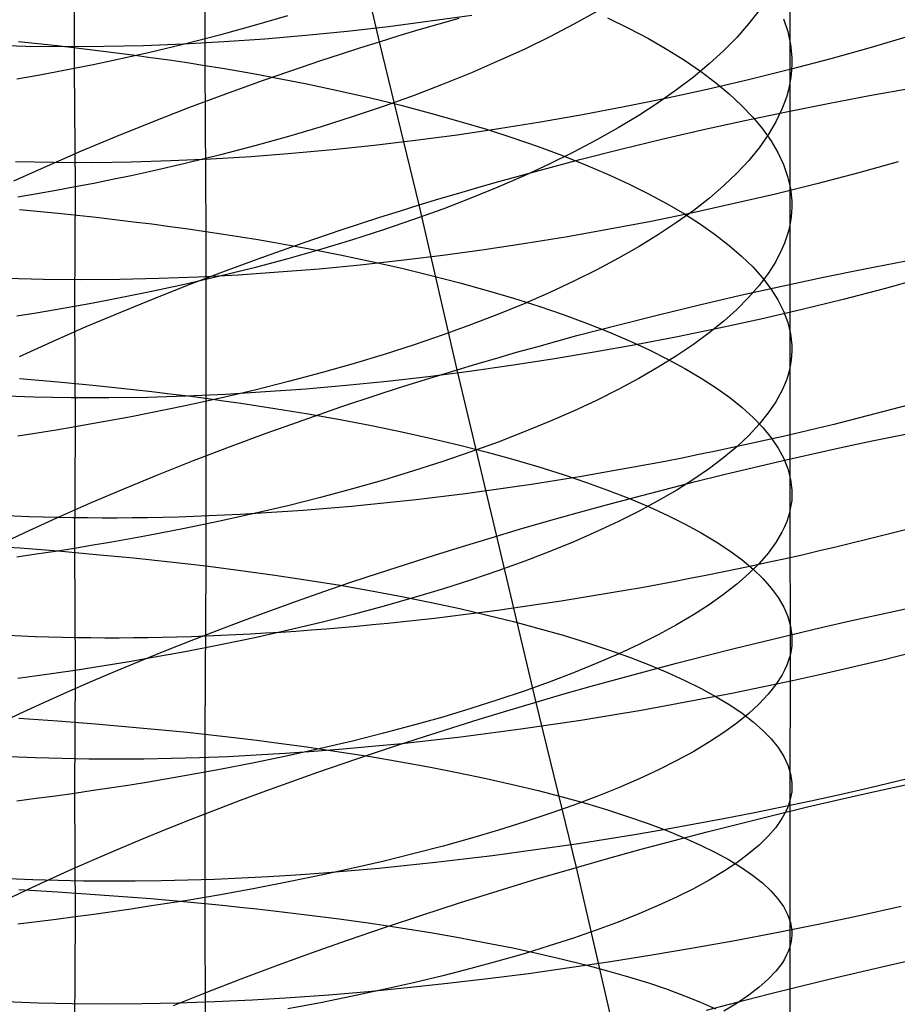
# Model space of a CAD drawing. Extents: x -383 to 1849, y -1185 to -529.
# Tile 557 of 656: x 418 to 428, y -997 to -986. Entities that reach past the tile are written whole.
import ezdxf

# ---------------------------------------------------------------- set-up
doc = ezdxf.new("R2010")
doc.units = 0
doc.layers.add('PREDEFINITO', color=7, linetype='CONTINUOUS')

msp = doc.modelspace()

# ---------------------------------------------------------------- linework, layer by layer
at = {"layer": 'PREDEFINITO'}
for p, q in [((422.245, -986.198, 476.95), (421.809, -984.321, 477.566)), ((420.233, -984.571, 671.094), (420.232, -986.471, 671.705)), ((418.728, -985.154, 643.489), (418.729, -986.507, 644.096)), ((426.973, -985.051, 657.046), (426.972, -988.311, 658.211)), ((421.187, -985.898, 645.554), (420.8, -986.012, 645.278)), ((423.309, -985.894, 508.267), (422.828, -985.963, 508.189)), ((422.931, -985.992, 476.807), (423.162, -985.925, 476.767)), ((424.747, -985.85, 649.921), (424.483, -985.997, 649.532)), ((424.873, -985.921, 666.314), (425.115, -986.04, 665.901)), ((426.617, -985.838, 654.769), (426.497, -985.993, 654.321)), ((426.9, -985.934, 659.957), (426.948, -986.082, 659.494)), ((420.8, -986.012, 645.278), (420.403, -986.121, 645.015)), ((422.349, -986.025, 508.098), (421.871, -986.08, 507.994)), ((422.828, -985.963, 508.189), (422.349, -986.025, 508.098)), ((422.472, -986.128, 476.898), (422.701, -986.059, 476.851)), ((422.701, -986.059, 476.851), (422.931, -985.992, 476.807)), ((424.483, -985.997, 649.532), (424.207, -986.141, 649.151)), ((425.115, -986.04, 665.901), (425.343, -986.162, 665.482)), ((426.497, -985.993, 654.321), (426.361, -986.148, 653.877)), ((420.403, -986.121, 645.015), (419.997, -986.225, 644.765)), ((420.923, -986.168, 507.746), (420.453, -986.201, 507.602)), ((421.395, -986.128, 507.876), (420.923, -986.168, 507.746)), ((421.871, -986.08, 507.994), (421.395, -986.128, 507.876)), ((422.245, -986.198, 476.95), (422.472, -986.128, 476.898)), ((424.207, -986.141, 649.151), (423.918, -986.282, 648.779)), ((425.343, -986.162, 665.482), (425.557, -986.286, 665.056)), ((426.361, -986.148, 653.877), (426.209, -986.302, 653.438)), ((426.948, -986.082, 659.494), (426.98, -986.23, 659.03)), ((428.372, -986.126, 507.685), (427.909, -986.263, 507.75)), ((418.173, -986.253, 506.696), (417.734, -986.24, 506.478)), ((418.088, -986.197, 672.826), (418.533, -986.243, 672.631)), ((418.618, -986.257, 506.902), (418.173, -986.253, 506.696)), ((418.533, -986.243, 672.631), (418.97, -986.294, 672.421)), ((419.07, -986.255, 507.095), (418.618, -986.257, 506.902)), ((419.526, -986.244, 507.277), (419.07, -986.255, 507.095)), ((419.988, -986.226, 507.446), (419.526, -986.244, 507.277)), ((419.997, -986.225, 644.765), (419.583, -986.325, 644.528)), ((420.453, -986.201, 507.602), (419.988, -986.226, 507.446)), ((421.794, -986.342, 477.065), (422.018, -986.27, 477.005)), ((422.018, -986.27, 477.005), (422.245, -986.198, 476.95)), ((422.702, -988.079, 476.366), (422.245, -986.198, 476.95)), ((423.918, -986.282, 648.779), (423.617, -986.42, 648.415)), ((425.557, -986.286, 665.056), (425.757, -986.412, 664.624)), ((426.98, -986.23, 659.03), (426.995, -986.379, 658.566)), ((427.909, -986.263, 507.75), (427.442, -986.394, 507.8)), ((418.97, -986.294, 672.421), (419.4, -986.349, 672.196)), ((419.373, -986.372, 644.414), (419.16, -986.419, 644.304)), ((419.583, -986.325, 644.528), (419.373, -986.372, 644.414)), ((419.4, -986.349, 672.196), (419.611, -986.378, 672.079)), ((419.611, -986.378, 672.079), (419.821, -986.408, 671.958)), ((421.57, -986.415, 477.129), (421.794, -986.342, 477.065)), ((426.209, -986.302, 653.438), (426.043, -986.454, 653.002)), ((427.442, -986.394, 507.8), (426.971, -986.518, 507.836)), ((426.995, -986.379, 658.566), (426.996, -986.454, 658.334)), ((418.729, -986.507, 644.096), (418.511, -986.55, 643.997)), ((418.946, -986.464, 644.198), (418.729, -986.507, 644.096)), ((418.729, -986.507, 644.096), (418.74, -987.872, 644.679)), ((419.16, -986.419, 644.304), (418.946, -986.464, 644.198)), ((419.821, -986.408, 671.958), (420.028, -986.439, 671.833)), ((420.028, -986.439, 671.833), (420.232, -986.471, 671.705)), ((420.232, -986.471, 671.705), (420.435, -986.504, 671.574)), ((420.232, -986.471, 671.705), (420.244, -988.384, 672.273)), ((420.435, -986.504, 671.574), (420.635, -986.538, 671.439)), ((420.909, -986.642, 477.343), (421.348, -986.49, 477.196)), ((421.348, -986.49, 477.196), (421.57, -986.415, 477.129)), ((423.617, -986.42, 648.415), (423.304, -986.556, 648.06)), ((425.757, -986.412, 664.624), (425.944, -986.539, 664.186)), ((426.043, -986.454, 653.002), (425.861, -986.605, 652.572)), ((426.971, -986.518, 507.836), (426.497, -986.636, 507.856)), ((426.996, -986.454, 658.334), (426.992, -986.528, 658.103)), ((418.29, -986.591, 643.901), (418.068, -986.63, 643.81)), ((418.511, -986.55, 643.997), (418.29, -986.591, 643.901)), ((420.635, -986.538, 671.439), (420.832, -986.573, 671.3)), ((420.832, -986.573, 671.3), (421.027, -986.609, 671.158)), ((421.027, -986.609, 671.158), (421.409, -986.684, 670.865)), ((423.304, -986.556, 648.06), (422.98, -986.687, 647.715)), ((425.861, -986.605, 652.572), (425.665, -986.754, 652.147)), ((425.944, -986.539, 664.186), (426.116, -986.669, 663.744)), ((426.985, -986.603, 657.871), (426.973, -986.677, 657.639)), ((426.992, -986.528, 658.103), (426.985, -986.603, 657.871)), ((420.476, -986.797, 477.504), (420.909, -986.642, 477.343)), ((421.409, -986.684, 670.865), (421.781, -986.763, 670.558)), ((422.98, -986.687, 647.715), (422.645, -986.816, 647.38)), ((426.497, -986.636, 507.856), (426.021, -986.747, 507.862)), ((426.116, -986.669, 663.744), (426.273, -986.8, 663.297)), ((426.973, -986.677, 657.639), (426.956, -986.752, 657.408)), ((427.891, -986.818, 476.124), (428.369, -986.732, 476.193)), ((420.05, -986.957, 477.681), (420.476, -986.797, 477.504)), ((421.781, -986.763, 670.558), (422.142, -986.845, 670.24)), ((422.142, -986.845, 670.24), (422.492, -986.931, 669.91)), ((422.645, -986.816, 647.38), (422.298, -986.94, 647.056)), ((425.542, -986.852, 507.854), (425.063, -986.95, 507.832)), ((425.665, -986.754, 652.147), (425.455, -986.902, 651.727)), ((426.021, -986.747, 507.862), (425.542, -986.852, 507.854)), ((426.273, -986.8, 663.297), (426.416, -986.933, 662.845)), ((426.936, -986.826, 657.177), (426.911, -986.9, 656.947)), ((426.956, -986.752, 657.408), (426.936, -986.826, 657.177)), ((427.412, -986.909, 476.07), (427.891, -986.818, 476.124)), ((419.63, -987.12, 477.871), (420.05, -986.957, 477.681)), ((422.298, -986.94, 647.056), (421.941, -987.061, 646.742)), ((422.492, -986.931, 669.91), (422.832, -987.02, 669.568)), ((425.063, -986.95, 507.832), (424.582, -987.041, 507.795)), ((425.455, -986.902, 651.727), (425.231, -987.047, 651.314)), ((426.416, -986.933, 662.845), (426.544, -987.067, 662.391)), ((426.911, -986.9, 656.947), (426.881, -986.975, 656.717)), ((426.932, -987.005, 476.031), (427.412, -986.909, 476.07)), ((421.941, -987.061, 646.742), (421.574, -987.178, 646.44)), ((422.832, -987.02, 669.568), (423.159, -987.112, 669.216)), ((424.582, -987.041, 507.795), (424.101, -987.125, 507.744)), ((425.231, -987.047, 651.314), (424.993, -987.191, 650.908)), ((426.454, -987.106, 476.006), (426.932, -987.005, 476.031)), ((426.544, -987.067, 662.391), (426.656, -987.202, 661.933)), ((426.881, -986.975, 656.717), (426.81, -987.123, 656.258)), ((419.218, -987.286, 478.076), (419.63, -987.12, 477.871)), ((421.574, -987.178, 646.44), (421.197, -987.291, 646.15)), ((423.159, -987.112, 669.216), (423.476, -987.207, 668.853)), ((424.101, -987.125, 507.744), (423.62, -987.203, 507.679)), ((424.993, -987.191, 650.908), (424.742, -987.332, 650.508)), ((425.976, -987.211, 475.997), (426.454, -987.106, 476.006)), ((426.81, -987.123, 656.258), (426.723, -987.271, 655.802)), ((418.814, -987.455, 478.294), (419.218, -987.286, 478.076)), ((421.197, -987.291, 646.15), (420.81, -987.399, 645.872)), ((423.14, -987.274, 507.601), (422.661, -987.338, 507.509)), ((423.62, -987.203, 507.679), (423.14, -987.274, 507.601)), ((423.476, -987.207, 668.853), (423.78, -987.305, 668.48)), ((423.78, -987.305, 668.48), (424.072, -987.407, 668.098)), ((425.499, -987.322, 476.003), (425.976, -987.211, 475.997)), ((426.723, -987.271, 655.802), (426.618, -987.419, 655.348)), ((426.656, -987.202, 661.933), (426.753, -987.338, 661.472)), ((420.81, -987.399, 645.872), (420.413, -987.503, 645.606)), ((422.183, -987.394, 507.404), (421.708, -987.444, 507.285)), ((422.661, -987.338, 507.509), (422.183, -987.394, 507.404)), ((424.072, -987.407, 668.098), (424.352, -987.51, 667.707)), ((424.742, -987.332, 650.508), (424.478, -987.471, 650.117)), ((425.025, -987.437, 476.024), (425.499, -987.322, 476.003)), ((426.618, -987.419, 655.348), (426.498, -987.565, 654.898)), ((426.753, -987.338, 661.472), (426.833, -987.475, 661.009)), ((418.419, -987.627, 478.526), (418.814, -987.455, 478.294)), ((420.413, -987.503, 645.606), (420.008, -987.603, 645.354)), ((420.767, -987.523, 507.008), (420.302, -987.551, 506.851)), ((421.236, -987.487, 507.153), (420.767, -987.523, 507.008)), ((421.708, -987.444, 507.285), (421.236, -987.487, 507.153)), ((424.478, -987.471, 650.117), (424.201, -987.608, 649.733)), ((424.352, -987.51, 667.707), (424.619, -987.617, 667.308)), ((424.553, -987.556, 476.061), (425.025, -987.437, 476.024)), ((426.833, -987.475, 661.009), (426.898, -987.613, 660.544)), ((418.031, -987.802, 478.771), (418.419, -987.627, 478.526)), ((418.491, -987.591, 506.093), (418.053, -987.583, 505.873)), ((418.935, -987.592, 506.301), (418.491, -987.591, 506.093)), ((419.386, -987.586, 506.497), (418.935, -987.592, 506.301)), ((419.841, -987.572, 506.68), (419.386, -987.586, 506.497)), ((420.008, -987.603, 645.354), (419.593, -987.697, 645.115)), ((420.302, -987.551, 506.851), (419.841, -987.572, 506.68)), ((424.201, -987.608, 649.733), (423.912, -987.742, 649.357)), ((424.084, -987.681, 476.113), (424.553, -987.556, 476.061)), ((424.619, -987.617, 667.308), (424.873, -987.726, 666.901)), ((426.498, -987.565, 654.898), (426.363, -987.711, 654.452)), ((426.898, -987.613, 660.544), (426.946, -987.752, 660.078)), ((428.22, -987.582, 507.19), (427.753, -987.712, 507.24)), ((419.383, -987.743, 645.001), (419.171, -987.787, 644.89)), ((419.593, -987.697, 645.115), (419.383, -987.743, 645.001)), ((423.912, -987.742, 649.357), (423.61, -987.873, 648.991)), ((423.619, -987.809, 476.181), (424.084, -987.681, 476.113)), ((424.873, -987.726, 666.901), (425.115, -987.837, 666.486)), ((426.363, -987.711, 654.452), (426.211, -987.856, 654.009)), ((426.946, -987.752, 660.078), (426.978, -987.891, 659.611)), ((427.753, -987.712, 507.24), (427.282, -987.836, 507.276)), ((418.74, -987.872, 644.679), (418.521, -987.912, 644.58)), ((418.74, -987.872, 644.679), (418.73, -989.25, 645.227)), ((418.956, -987.83, 644.783), (418.74, -987.872, 644.679)), ((419.171, -987.787, 644.89), (418.956, -987.83, 644.783)), ((423.158, -987.942, 476.266), (423.388, -987.875, 476.221)), ((423.61, -987.873, 648.991), (423.297, -988.001, 648.633)), ((423.388, -987.875, 476.221), (423.619, -987.809, 476.181)), ((425.115, -987.837, 666.486), (425.343, -987.95, 666.064)), ((426.211, -987.856, 654.009), (426.045, -987.999, 653.571)), ((427.282, -987.836, 507.276), (426.808, -987.953, 507.297)), ((418.301, -987.951, 644.483), (418.078, -987.989, 644.391)), ((418.521, -987.912, 644.58), (418.301, -987.951, 644.483)), ((422.929, -988.01, 476.314), (423.158, -987.942, 476.266)), ((425.343, -987.95, 666.064), (425.557, -988.065, 665.636)), ((426.808, -987.953, 507.297), (426.331, -988.064, 507.303)), ((426.978, -987.891, 659.611), (426.993, -988.031, 659.144)), ((422.475, -988.15, 476.422), (422.702, -988.079, 476.366)), ((422.702, -988.079, 476.366), (422.929, -988.01, 476.314)), ((423.141, -989.978, 475.824), (422.702, -988.079, 476.366)), ((423.297, -988.001, 648.633), (422.973, -988.126, 648.286)), ((425.557, -988.065, 665.636), (425.757, -988.183, 665.202)), ((426.331, -988.064, 507.303), (425.853, -988.169, 507.294)), ((426.045, -987.999, 653.571), (425.864, -988.141, 653.138)), ((426.994, -988.101, 658.911), (426.991, -988.171, 658.677)), ((426.993, -988.031, 659.144), (426.994, -988.101, 658.911)), ((418.1, -988.132, 673.4), (418.545, -988.175, 673.203)), ((418.545, -988.175, 673.203), (418.983, -988.221, 672.992)), ((422.25, -988.221, 476.482), (422.475, -988.15, 476.422)), ((422.973, -988.126, 648.286), (422.637, -988.248, 647.948)), ((425.853, -988.169, 507.294), (425.373, -988.268, 507.271)), ((425.864, -988.141, 653.138), (425.668, -988.282, 652.711)), ((425.757, -988.183, 665.202), (425.944, -988.302, 664.762)), ((426.991, -988.171, 658.677), (426.984, -988.241, 658.444)), ((418.983, -988.221, 672.992), (419.412, -988.272, 672.767)), ((419.412, -988.272, 672.767), (419.623, -988.298, 672.649)), ((419.623, -988.298, 672.649), (419.833, -988.326, 672.527)), ((419.833, -988.326, 672.527), (420.04, -988.355, 672.402)), ((421.804, -988.367, 476.615), (422.026, -988.293, 476.547)), ((422.026, -988.293, 476.547), (422.25, -988.221, 476.482)), ((422.637, -988.248, 647.948), (422.29, -988.366, 647.621)), ((425.373, -988.268, 507.271), (424.893, -988.359, 507.234)), ((425.668, -988.282, 652.711), (425.458, -988.421, 652.289)), ((425.944, -988.302, 664.762), (426.116, -988.422, 664.317)), ((426.972, -988.311, 658.211), (426.955, -988.381, 657.978)), ((426.984, -988.241, 658.444), (426.972, -988.311, 658.211)), ((426.972, -988.311, 658.211), (426.973, -991.605, 659.273)), ((420.04, -988.355, 672.402), (420.244, -988.384, 672.273)), ((420.244, -988.384, 672.273), (420.447, -988.414, 672.141)), ((420.244, -988.384, 672.273), (420.245, -990.307, 672.809)), ((420.447, -988.414, 672.141), (420.646, -988.446, 672.006)), ((420.646, -988.446, 672.006), (420.844, -988.478, 671.867)), ((421.364, -988.516, 476.763), (421.804, -988.367, 476.615)), ((422.29, -988.366, 647.621), (421.933, -988.481, 647.305)), ((424.412, -988.445, 507.183), (423.932, -988.524, 507.118)), ((424.893, -988.359, 507.234), (424.412, -988.445, 507.183)), ((425.458, -988.421, 652.289), (425.235, -988.558, 651.874)), ((426.116, -988.422, 664.317), (426.273, -988.545, 663.867)), ((426.955, -988.381, 657.978), (426.935, -988.451, 657.746)), ((420.844, -988.478, 671.867), (421.039, -988.511, 671.724)), ((420.93, -988.669, 476.926), (421.364, -988.516, 476.763)), ((421.039, -988.511, 671.724), (421.42, -988.58, 671.43)), ((421.933, -988.481, 647.305), (421.565, -988.592, 647.001)), ((423.932, -988.524, 507.118), (423.452, -988.596, 507.039)), ((425.235, -988.558, 651.874), (424.997, -988.693, 651.466)), ((426.273, -988.545, 663.867), (426.416, -988.668, 663.413)), ((426.91, -988.521, 657.514), (426.881, -988.59, 657.282)), ((426.935, -988.451, 657.746), (426.91, -988.521, 657.514)), ((420.503, -988.825, 477.104), (420.93, -988.669, 476.926)), ((421.565, -988.592, 647.001), (421.188, -988.699, 646.708)), ((421.42, -988.58, 671.43), (421.792, -988.653, 671.122)), ((421.792, -988.653, 671.122), (422.153, -988.729, 670.803)), ((422.973, -988.661, 506.946), (422.496, -988.72, 506.839)), ((423.452, -988.596, 507.039), (422.973, -988.661, 506.946)), ((426.416, -988.668, 663.413), (426.544, -988.793, 662.956)), ((426.881, -988.59, 657.282), (426.809, -988.73, 656.82)), ((421.188, -988.699, 646.708), (420.801, -988.802, 646.428)), ((422.022, -988.772, 506.72), (421.55, -988.817, 506.586)), ((422.496, -988.72, 506.839), (422.022, -988.772, 506.72)), ((422.153, -988.729, 670.803), (422.503, -988.808, 670.471)), ((424.997, -988.693, 651.466), (424.747, -988.827, 651.064)), ((426.809, -988.73, 656.82), (426.722, -988.869, 656.361)), ((427.836, -988.816, 475.528), (428.313, -988.724, 475.582)), ((420.404, -988.9, 646.161), (419.998, -988.995, 645.906)), ((420.083, -988.985, 477.296), (420.503, -988.825, 477.104)), ((420.618, -988.887, 506.281), (420.158, -988.911, 506.109)), ((420.801, -988.802, 646.428), (420.404, -988.9, 646.161)), ((421.082, -988.855, 506.44), (420.618, -988.887, 506.281)), ((421.55, -988.817, 506.586), (421.082, -988.855, 506.44)), ((422.503, -988.808, 670.471), (422.842, -988.89, 670.128)), ((422.842, -988.89, 670.128), (423.169, -988.975, 669.775)), ((424.747, -988.827, 651.064), (424.483, -988.958, 650.67)), ((426.544, -988.793, 662.956), (426.656, -988.919, 662.495)), ((426.722, -988.869, 656.361), (426.617, -989.007, 655.905)), ((427.358, -988.913, 475.489), (427.836, -988.816, 475.528)), ((418.373, -988.937, 505.294), (417.944, -988.925, 505.059)), ((418.81, -988.941, 505.516), (418.373, -988.937, 505.294)), ((419.254, -988.938, 505.726), (418.81, -988.941, 505.516)), ((419.703, -988.928, 505.924), (419.254, -988.938, 505.726)), ((419.998, -988.995, 645.906), (419.584, -989.085, 645.666)), ((419.67, -989.148, 477.503), (420.083, -988.985, 477.296)), ((420.158, -988.911, 506.109), (419.703, -988.928, 505.924)), ((423.169, -988.975, 669.775), (423.485, -989.063, 669.411)), ((424.483, -988.958, 650.67), (424.206, -989.086, 650.285)), ((426.405, -989.12, 475.455), (426.881, -989.014, 475.465)), ((426.617, -989.007, 655.905), (426.497, -989.145, 655.451)), ((426.656, -988.919, 662.495), (426.752, -989.046, 662.032)), ((426.881, -989.014, 475.465), (427.358, -988.913, 475.489)), ((428.525, -988.915, 506.657), (428.057, -989.044, 506.708)), ((419.584, -989.085, 645.666), (419.374, -989.128, 645.551)), ((423.485, -989.063, 669.411), (423.789, -989.153, 669.037)), ((424.206, -989.086, 650.285), (423.918, -989.213, 649.907)), ((425.93, -989.23, 475.461), (426.405, -989.12, 475.455)), ((426.752, -989.046, 662.032), (426.833, -989.174, 661.567)), ((428.057, -989.044, 506.708), (427.586, -989.167, 506.744)), ((418.947, -989.211, 645.331), (418.73, -989.25, 645.227)), ((419.161, -989.17, 645.439), (418.947, -989.211, 645.331)), ((419.374, -989.128, 645.551), (419.161, -989.17, 645.439)), ((419.265, -989.313, 477.723), (419.67, -989.148, 477.503)), ((423.918, -989.213, 649.907), (423.617, -989.336, 649.539)), ((423.789, -989.153, 669.037), (424.081, -989.247, 668.654)), ((425.457, -989.344, 475.482), (425.93, -989.23, 475.461)), ((426.497, -989.145, 655.451), (426.361, -989.282, 655.002)), ((426.833, -989.174, 661.567), (426.898, -989.303, 661.099)), ((427.586, -989.167, 506.744), (427.112, -989.284, 506.765)), ((418.291, -989.326, 645.03), (418.069, -989.362, 644.936)), ((418.512, -989.289, 645.126), (418.291, -989.326, 645.03)), ((418.73, -989.25, 645.227), (418.512, -989.289, 645.126)), ((418.73, -989.25, 645.227), (418.739, -990.637, 645.755)), ((418.868, -989.481, 477.957), (419.265, -989.313, 477.723)), ((423.617, -989.336, 649.539), (423.304, -989.457, 649.18)), ((424.081, -989.247, 668.654), (424.361, -989.343, 668.262)), ((424.361, -989.343, 668.262), (424.628, -989.441, 667.861)), ((424.987, -989.463, 475.519), (425.457, -989.344, 475.482)), ((426.361, -989.282, 655.002), (426.21, -989.418, 654.557)), ((427.112, -989.284, 506.765), (426.636, -989.395, 506.771)), ((426.898, -989.303, 661.099), (426.947, -989.433, 660.631)), ((423.304, -989.457, 649.18), (422.98, -989.575, 648.83)), ((424.519, -989.585, 475.572), (424.987, -989.463, 475.519)), ((424.628, -989.441, 667.861), (424.882, -989.541, 667.453)), ((426.21, -989.418, 654.557), (426.043, -989.553, 654.116)), ((426.636, -989.395, 506.771), (426.158, -989.499, 506.763)), ((426.947, -989.433, 660.631), (426.978, -989.563, 660.161)), ((418.479, -989.652, 478.203), (418.868, -989.481, 477.957)), ((422.98, -989.575, 648.83), (422.644, -989.69, 648.491)), ((424.882, -989.541, 667.453), (425.123, -989.644, 667.037)), ((426.158, -989.499, 506.763), (425.679, -989.598, 506.74)), ((426.043, -989.553, 654.116), (425.862, -989.687, 653.68)), ((426.978, -989.563, 660.161), (426.994, -989.693, 659.692)), ((418.099, -989.824, 478.463), (418.479, -989.652, 478.203)), ((422.644, -989.69, 648.491), (422.298, -989.801, 648.163)), ((424.056, -989.712, 475.64), (424.519, -989.585, 475.572)), ((425.199, -989.691, 506.702), (424.719, -989.777, 506.65)), ((425.123, -989.644, 667.037), (425.35, -989.749, 666.614)), ((425.679, -989.598, 506.74), (425.199, -989.691, 506.702)), ((425.862, -989.687, 653.68), (425.666, -989.819, 653.25)), ((426.994, -989.693, 659.692), (426.995, -989.758, 659.457)), ((422.298, -989.801, 648.163), (421.941, -989.909, 647.845)), ((423.596, -989.843, 475.724), (423.825, -989.777, 475.68)), ((423.825, -989.777, 475.68), (424.056, -989.712, 475.64)), ((424.719, -989.777, 506.65), (424.239, -989.857, 506.584)), ((425.35, -989.749, 666.614), (425.564, -989.855, 666.184)), ((426.995, -989.758, 659.457), (426.992, -989.823, 659.222)), ((421.941, -989.909, 647.845), (421.573, -990.014, 647.539)), ((423.141, -989.978, 475.824), (423.368, -989.91, 475.772)), ((423.368, -989.91, 475.772), (423.596, -989.843, 475.724)), ((424.239, -989.857, 506.584), (423.76, -989.93, 506.504)), ((425.666, -989.819, 653.25), (425.456, -989.95, 652.825)), ((425.564, -989.855, 666.184), (425.764, -989.964, 665.748)), ((426.984, -989.889, 658.988), (426.972, -989.954, 658.753)), ((426.992, -989.823, 659.222), (426.984, -989.889, 658.988)), ((421.573, -990.014, 647.539), (421.196, -990.115, 647.245)), ((423.282, -989.998, 506.41), (422.806, -990.058, 506.303)), ((422.914, -990.047, 475.88), (423.141, -989.978, 475.824)), ((423.591, -991.882, 475.316), (423.141, -989.978, 475.824)), ((423.76, -989.93, 506.504), (423.282, -989.998, 506.41)), ((425.456, -989.95, 652.825), (425.232, -990.079, 652.407)), ((425.764, -989.964, 665.748), (425.95, -990.074, 665.307)), ((426.956, -990.02, 658.519), (426.936, -990.085, 658.285)), ((426.972, -989.954, 658.753), (426.956, -990.02, 658.519)), ((418.1, -990.077, 673.939), (418.545, -990.116, 673.742)), ((418.545, -990.116, 673.742), (418.982, -990.159, 673.53)), ((421.196, -990.115, 647.245), (420.809, -990.212, 646.963)), ((422.332, -990.112, 506.182), (421.862, -990.16, 506.047)), ((422.806, -990.058, 506.303), (422.332, -990.112, 506.182)), ((422.464, -990.188, 476.005), (422.688, -990.117, 475.941)), ((422.688, -990.117, 475.941), (422.914, -990.047, 475.88)), ((425.232, -990.079, 652.407), (424.994, -990.206, 651.996)), ((425.95, -990.074, 665.307), (426.122, -990.185, 664.86)), ((426.936, -990.085, 658.285), (426.911, -990.15, 658.052)), ((418.982, -990.159, 673.53), (419.412, -990.204, 673.304)), ((419.412, -990.204, 673.304), (419.624, -990.229, 673.185)), ((419.624, -990.229, 673.185), (419.833, -990.254, 673.063)), ((419.833, -990.254, 673.063), (420.04, -990.28, 672.938)), ((420.473, -990.262, 505.565), (420.019, -990.282, 505.378)), ((420.809, -990.212, 646.963), (420.413, -990.306, 646.694)), ((420.932, -990.234, 505.739), (420.473, -990.262, 505.565)), ((421.395, -990.2, 505.9), (420.932, -990.234, 505.739)), ((421.862, -990.16, 506.047), (421.395, -990.2, 505.9)), ((421.801, -990.407, 476.222), (422.242, -990.26, 476.074)), ((422.242, -990.26, 476.074), (422.464, -990.188, 476.005)), ((424.994, -990.206, 651.996), (424.743, -990.331, 651.592)), ((426.122, -990.185, 664.86), (426.279, -990.298, 664.409)), ((426.882, -990.215, 657.819), (426.811, -990.346, 657.355)), ((426.911, -990.15, 658.052), (426.882, -990.215, 657.819)), ((418.265, -990.294, 504.506), (417.845, -990.28, 504.257)), ((418.694, -990.302, 504.742), (418.265, -990.294, 504.506)), ((419.129, -990.302, 504.967), (418.694, -990.302, 504.742)), ((419.571, -990.296, 505.179), (419.129, -990.302, 504.967)), ((420.019, -990.282, 505.378), (419.571, -990.296, 505.179)), ((420.413, -990.306, 646.694), (420.007, -990.395, 646.439)), ((420.04, -990.28, 672.938), (420.245, -990.307, 672.809)), ((420.245, -990.307, 672.809), (420.244, -992.239, 673.308)), ((420.245, -990.307, 672.809), (420.447, -990.335, 672.676)), ((420.447, -990.335, 672.676), (420.647, -990.363, 672.54)), ((420.647, -990.363, 672.54), (420.845, -990.393, 672.401)), ((424.743, -990.331, 651.592), (424.479, -990.455, 651.196)), ((426.279, -990.298, 664.409), (426.421, -990.413, 663.954)), ((426.811, -990.346, 657.355), (426.723, -990.476, 656.893)), ((419.593, -990.48, 646.196), (419.383, -990.521, 646.081)), ((420.007, -990.395, 646.439), (419.593, -990.48, 646.196)), ((420.845, -990.393, 672.401), (421.039, -990.423, 672.258)), ((421.039, -990.423, 672.258), (421.422, -990.486, 671.962)), ((421.367, -990.557, 476.386), (421.801, -990.407, 476.222)), ((421.422, -990.486, 671.962), (421.793, -990.553, 671.653)), ((424.479, -990.455, 651.196), (424.202, -990.576, 650.807)), ((426.421, -990.413, 663.954), (426.548, -990.529, 663.494)), ((426.723, -990.476, 656.893), (426.619, -990.605, 656.434)), ((418.956, -990.599, 645.86), (418.739, -990.637, 645.755)), ((419.17, -990.56, 645.969), (418.956, -990.599, 645.86)), ((419.383, -990.521, 646.081), (419.17, -990.56, 645.969)), ((420.939, -990.71, 476.565), (421.367, -990.557, 476.386)), ((421.793, -990.553, 671.653), (422.154, -990.622, 671.332)), ((424.202, -990.576, 650.807), (423.913, -990.695, 650.427)), ((426.548, -990.529, 663.494), (426.66, -990.645, 663.032)), ((418.3, -990.708, 645.557), (418.078, -990.742, 645.463)), ((418.521, -990.673, 645.654), (418.3, -990.708, 645.557)), ((418.739, -990.637, 645.755), (418.521, -990.673, 645.654)), ((418.739, -990.637, 645.755), (418.73, -992.037, 646.248)), ((420.518, -990.866, 476.758), (420.939, -990.71, 476.565)), ((422.154, -990.622, 671.332), (422.504, -990.694, 670.999)), ((422.504, -990.694, 670.999), (422.843, -990.77, 670.655)), ((423.913, -990.695, 650.427), (423.611, -990.811, 650.056)), ((426.619, -990.605, 656.434), (426.499, -990.734, 655.978)), ((426.66, -990.645, 663.032), (426.756, -990.763, 662.567)), ((422.843, -990.77, 670.655), (423.171, -990.848, 670.3)), ((423.611, -990.811, 650.056), (423.298, -990.925, 649.695)), ((426.499, -990.734, 655.978), (426.364, -990.862, 655.526)), ((426.756, -990.763, 662.567), (426.837, -990.882, 662.099)), ((420.104, -991.025, 476.965), (420.518, -990.866, 476.758)), ((423.298, -990.925, 649.695), (422.973, -991.036, 649.343)), ((423.171, -990.848, 670.3), (423.487, -990.928, 669.935)), ((423.487, -990.928, 669.935), (423.791, -991.012, 669.559)), ((426.364, -990.862, 655.526), (426.213, -990.989, 655.078)), ((426.837, -990.882, 662.099), (426.901, -991.001, 661.63)), ((419.698, -991.186, 477.187), (420.104, -991.025, 476.965)), ((422.973, -991.036, 649.343), (422.638, -991.144, 649.002)), ((423.791, -991.012, 669.559), (424.082, -991.097, 669.174)), ((426.213, -990.989, 655.078), (426.046, -991.115, 654.635)), ((426.901, -991.001, 661.63), (426.949, -991.121, 661.16)), ((422.638, -991.144, 649.002), (422.291, -991.249, 648.671)), ((424.082, -991.097, 669.174), (424.362, -991.185, 668.781)), ((426.046, -991.115, 654.635), (425.865, -991.24, 654.197)), ((426.949, -991.121, 661.16), (426.98, -991.242, 660.688)), ((419.3, -991.35, 477.422), (419.698, -991.186, 477.187)), ((422.291, -991.249, 648.671), (421.934, -991.351, 648.352)), ((424.362, -991.185, 668.781), (424.629, -991.276, 668.378)), ((424.629, -991.276, 668.378), (424.883, -991.368, 667.968)), ((425.865, -991.24, 654.197), (425.67, -991.364, 653.764)), ((426.98, -991.242, 660.688), (426.995, -991.363, 660.216)), ((418.91, -991.516, 477.67), (419.3, -991.35, 477.422)), ((421.934, -991.351, 648.352), (421.566, -991.449, 648.044)), ((424.883, -991.368, 667.968), (425.123, -991.463, 667.55)), ((425.67, -991.364, 653.764), (425.46, -991.486, 653.338)), ((426.995, -991.363, 660.216), (426.996, -991.423, 659.98)), ((421.566, -991.449, 648.044), (421.188, -991.545, 647.747)), ((425.123, -991.463, 667.55), (425.351, -991.559, 667.125)), ((425.46, -991.486, 653.338), (425.236, -991.607, 652.917)), ((426.993, -991.484, 659.744), (426.985, -991.544, 659.509)), ((426.996, -991.423, 659.98), (426.993, -991.484, 659.744)), ((418.53, -991.684, 477.93), (418.91, -991.516, 477.67)), ((421.188, -991.545, 647.747), (420.801, -991.636, 647.464)), ((425.236, -991.607, 652.917), (424.999, -991.726, 652.504)), ((425.351, -991.559, 667.125), (425.565, -991.657, 666.693)), ((426.973, -991.605, 659.273), (426.957, -991.666, 659.038)), ((426.985, -991.544, 659.509), (426.973, -991.605, 659.273)), ((426.973, -991.605, 659.273), (426.974, -993.27, 659.75)), ((418.158, -991.853, 478.203), (418.53, -991.684, 477.93)), ((420.405, -991.724, 647.193), (419.999, -991.808, 646.936)), ((420.801, -991.636, 647.464), (420.405, -991.724, 647.193)), ((424.999, -991.726, 652.504), (424.748, -991.843, 652.097)), ((425.565, -991.657, 666.693), (425.765, -991.757, 666.255)), ((426.936, -991.727, 658.803), (426.911, -991.787, 658.568)), ((426.957, -991.666, 659.038), (426.936, -991.727, 658.803)), ((419.999, -991.808, 646.936), (419.584, -991.889, 646.692)), ((424.748, -991.843, 652.097), (424.484, -991.959, 651.699)), ((425.765, -991.757, 666.255), (425.951, -991.858, 665.812)), ((426.881, -991.848, 658.334), (426.81, -991.969, 657.867)), ((426.911, -991.787, 658.568), (426.881, -991.848, 658.334)), ((417.796, -992.025, 478.488), (418.158, -991.853, 478.203)), ((419.374, -991.927, 646.576), (419.161, -991.965, 646.463)), ((419.584, -991.889, 646.692), (419.374, -991.927, 646.576)), ((424.046, -993.795, 474.844), (423.591, -991.882, 475.316)), ((424.484, -991.959, 651.699), (424.208, -992.072, 651.308)), ((425.951, -991.858, 665.812), (426.122, -991.961, 665.363)), ((426.122, -991.961, 665.363), (426.279, -992.065, 664.91)), ((417.649, -992, 674.628), (418.101, -992.031, 674.444)), ((418.101, -992.031, 674.444), (418.545, -992.066, 674.245)), ((418.512, -992.071, 646.146), (418.291, -992.104, 646.048)), ((418.73, -992.037, 646.248), (418.512, -992.071, 646.146)), ((418.545, -992.066, 674.245), (418.983, -992.105, 674.033)), ((418.947, -992.001, 646.353), (418.73, -992.037, 646.248)), ((418.73, -992.037, 646.248), (418.739, -993.442, 646.721)), ((419.161, -991.965, 646.463), (418.947, -992.001, 646.353)), ((424.208, -992.072, 651.308), (423.919, -992.183, 650.926)), ((426.279, -992.065, 664.91), (426.421, -992.17, 664.453)), ((426.81, -991.969, 657.867), (426.722, -992.09, 657.403)), ((418.291, -992.104, 646.048), (418.069, -992.136, 645.954)), ((418.983, -992.105, 674.033), (419.412, -992.146, 673.806)), ((419.412, -992.146, 673.806), (419.623, -992.168, 673.687)), ((419.623, -992.168, 673.687), (419.833, -992.191, 673.564)), ((419.833, -992.191, 673.564), (420.04, -992.214, 673.438)), ((423.919, -992.183, 650.926), (423.618, -992.292, 650.553)), ((426.421, -992.17, 664.453), (426.549, -992.277, 663.991)), ((426.722, -992.09, 657.403), (426.618, -992.21, 656.941)), ((420.04, -992.214, 673.438), (420.244, -992.239, 673.308)), ((420.244, -992.239, 673.308), (420.233, -994.178, 673.775)), ((420.244, -992.239, 673.308), (420.447, -992.264, 673.175)), ((420.447, -992.264, 673.175), (420.646, -992.29, 673.038)), ((420.646, -992.29, 673.038), (420.844, -992.317, 672.898)), ((423.618, -992.292, 650.553), (423.305, -992.399, 650.189)), ((426.618, -992.21, 656.941), (426.497, -992.33, 656.482)), ((426.549, -992.277, 663.991), (426.66, -992.385, 663.527)), ((420.844, -992.317, 672.898), (421.038, -992.344, 672.754)), ((421.038, -992.344, 672.754), (421.42, -992.401, 672.457)), ((421.42, -992.401, 672.457), (421.792, -992.462, 672.147)), ((423.305, -992.399, 650.189), (422.981, -992.502, 649.836)), ((426.497, -992.33, 656.482), (426.361, -992.449, 656.028)), ((426.66, -992.385, 663.527), (426.756, -992.493, 663.06)), ((421.792, -992.462, 672.147), (422.153, -992.525, 671.825)), ((422.153, -992.525, 671.825), (422.503, -992.591, 671.491)), ((422.981, -992.502, 649.836), (422.645, -992.604, 649.492)), ((426.361, -992.449, 656.028), (426.209, -992.568, 655.577)), ((426.756, -992.493, 663.06), (426.837, -992.603, 662.59)), ((422.645, -992.604, 649.492), (422.299, -992.702, 649.16)), ((422.503, -992.591, 671.491), (422.842, -992.659, 671.145)), ((426.209, -992.568, 655.577), (426.043, -992.685, 655.131)), ((426.837, -992.603, 662.59), (426.901, -992.713, 662.118)), ((422.299, -992.702, 649.16), (421.942, -992.798, 648.838)), ((422.842, -992.659, 671.145), (423.169, -992.73, 670.788)), ((423.169, -992.73, 670.788), (423.485, -992.804, 670.421)), ((426.043, -992.685, 655.131), (425.861, -992.801, 654.69)), ((426.901, -992.713, 662.118), (426.949, -992.823, 661.646)), ((421.942, -992.798, 648.838), (421.574, -992.89, 648.528)), ((423.485, -992.804, 670.421), (423.789, -992.88, 670.044)), ((425.861, -992.801, 654.69), (425.665, -992.917, 654.254)), ((426.949, -992.823, 661.646), (426.981, -992.934, 661.172)), ((421.197, -992.98, 648.23), (420.81, -993.066, 647.945)), ((421.574, -992.89, 648.528), (421.197, -992.98, 648.23)), ((423.789, -992.88, 670.044), (424.081, -992.958, 669.657)), ((424.081, -992.958, 669.657), (424.361, -993.038, 669.262)), ((425.665, -992.917, 654.254), (425.455, -993.031, 653.825)), ((426.981, -992.934, 661.172), (426.995, -993.046, 660.698)), ((420.81, -993.066, 647.945), (420.413, -993.148, 647.673)), ((424.361, -993.038, 669.262), (424.628, -993.12, 668.858)), ((425.455, -993.031, 653.825), (425.231, -993.143, 653.401)), ((426.995, -993.046, 660.698), (426.996, -993.102, 660.461)), ((420.413, -993.148, 647.673), (420.008, -993.227, 647.414)), ((424.628, -993.12, 668.858), (424.882, -993.204, 668.445)), ((424.882, -993.204, 668.445), (425.123, -993.291, 668.026)), ((425.231, -993.143, 653.401), (424.993, -993.254, 652.985)), ((426.993, -993.158, 660.224), (426.986, -993.214, 659.987)), ((426.996, -993.102, 660.461), (426.993, -993.158, 660.224)), ((419.593, -993.303, 647.169), (419.383, -993.339, 647.051)), ((420.008, -993.227, 647.414), (419.593, -993.303, 647.169)), ((424.993, -993.254, 652.985), (424.742, -993.364, 652.576)), ((425.123, -993.291, 668.026), (425.35, -993.378, 667.599)), ((426.957, -993.326, 659.514), (426.937, -993.382, 659.278)), ((426.974, -993.27, 659.75), (426.957, -993.326, 659.514)), ((426.974, -993.27, 659.75), (426.973, -994.943, 660.191)), ((426.986, -993.214, 659.987), (426.974, -993.27, 659.75)), ((418.956, -993.409, 646.828), (418.739, -993.442, 646.721)), ((419.171, -993.374, 646.938), (418.956, -993.409, 646.828)), ((419.383, -993.339, 647.051), (419.171, -993.374, 646.938)), ((424.742, -993.364, 652.576), (424.478, -993.472, 652.174)), ((425.35, -993.378, 667.599), (425.564, -993.468, 667.165)), ((426.912, -993.438, 659.042), (426.882, -993.494, 658.807)), ((426.937, -993.382, 659.278), (426.912, -993.438, 659.042)), ((418.301, -993.505, 646.52), (418.078, -993.536, 646.425)), ((418.521, -993.474, 646.619), (418.301, -993.505, 646.52)), ((418.739, -993.442, 646.721), (418.521, -993.474, 646.619)), ((418.739, -993.442, 646.721), (418.73, -994.859, 647.159)), ((424.478, -993.472, 652.174), (424.201, -993.578, 651.781)), ((425.564, -993.468, 667.165), (425.764, -993.559, 666.725)), ((426.882, -993.494, 658.807), (426.811, -993.606, 658.338)), ((424.201, -993.578, 651.781), (423.912, -993.681, 651.396)), ((425.764, -993.559, 666.725), (425.95, -993.652, 666.28)), ((425.95, -993.652, 666.28), (426.122, -993.746, 665.829)), ((426.811, -993.606, 658.338), (426.723, -993.717, 657.871)), ((423.912, -993.681, 651.396), (423.61, -993.783, 651.02)), ((426.122, -993.746, 665.829), (426.279, -993.841, 665.374)), ((426.723, -993.717, 657.871), (426.619, -993.828, 657.407)), ((423.297, -993.883, 650.654), (422.973, -993.98, 650.297)), ((423.61, -993.783, 651.02), (423.297, -993.883, 650.654)), ((424.513, -995.713, 474.407), (424.046, -993.795, 474.844)), ((426.279, -993.841, 665.374), (426.421, -993.937, 664.915)), ((426.619, -993.828, 657.407), (426.499, -993.939, 656.947)), ((418.09, -993.993, 674.916), (418.535, -994.024, 674.716)), ((422.973, -993.98, 650.297), (422.637, -994.075, 649.951)), ((426.499, -993.939, 656.947), (426.363, -994.049, 656.49)), ((426.421, -993.937, 664.915), (426.548, -994.035, 664.451)), ((418.535, -994.024, 674.716), (418.972, -994.058, 674.503)), ((418.972, -994.058, 674.503), (419.401, -994.095, 674.275)), ((419.401, -994.095, 674.275), (419.612, -994.115, 674.155)), ((419.612, -994.115, 674.155), (419.821, -994.135, 674.032)), ((422.637, -994.075, 649.951), (422.29, -994.167, 649.616)), ((426.363, -994.049, 656.49), (426.212, -994.159, 656.037)), ((426.548, -994.035, 664.451), (426.66, -994.133, 663.985)), ((419.821, -994.135, 674.032), (420.028, -994.156, 673.905)), ((420.028, -994.156, 673.905), (420.233, -994.178, 673.775)), ((420.233, -994.178, 673.775), (420.435, -994.201, 673.641)), ((420.233, -994.178, 673.775), (420.233, -996.128, 674.197)), ((420.435, -994.201, 673.641), (420.635, -994.224, 673.504)), ((420.635, -994.224, 673.504), (420.832, -994.248, 673.363)), ((422.29, -994.167, 649.616), (421.933, -994.256, 649.292)), ((426.212, -994.159, 656.037), (426.046, -994.267, 655.589)), ((426.66, -994.133, 663.985), (426.756, -994.232, 663.515)), ((426.756, -994.232, 663.515), (426.837, -994.332, 663.044)), ((420.832, -994.248, 673.363), (421.027, -994.273, 673.218)), ((421.027, -994.273, 673.218), (421.409, -994.324, 672.919)), ((421.565, -994.343, 648.98), (421.188, -994.426, 648.68)), ((421.409, -994.324, 672.919), (421.78, -994.379, 672.608)), ((421.933, -994.256, 649.292), (421.565, -994.343, 648.98)), ((426.046, -994.267, 655.589), (425.864, -994.375, 655.146)), ((426.837, -994.332, 663.044), (426.901, -994.433, 662.57)), ((421.188, -994.426, 648.68), (420.801, -994.507, 648.392)), ((421.78, -994.379, 672.608), (422.141, -994.435, 672.283)), ((422.141, -994.435, 672.283), (422.491, -994.495, 671.947)), ((425.864, -994.375, 655.146), (425.669, -994.481, 654.708)), ((426.901, -994.433, 662.57), (426.949, -994.534, 662.095)), ((420.801, -994.507, 648.392), (420.404, -994.584, 648.118)), ((422.491, -994.495, 671.947), (422.831, -994.557, 671.6)), ((422.831, -994.557, 671.6), (423.158, -994.621, 671.241)), ((425.669, -994.481, 654.708), (425.459, -994.587, 654.276)), ((426.949, -994.534, 662.095), (426.98, -994.636, 661.619)), ((419.998, -994.658, 647.857), (419.584, -994.729, 647.61)), ((420.404, -994.584, 648.118), (419.998, -994.658, 647.857)), ((423.158, -994.621, 671.241), (423.474, -994.687, 670.872)), ((423.474, -994.687, 670.872), (423.778, -994.756, 670.492)), ((425.459, -994.587, 654.276), (425.235, -994.691, 653.851)), ((426.98, -994.636, 661.619), (426.995, -994.738, 661.143)), ((419.161, -994.796, 647.377), (418.947, -994.828, 647.266)), ((419.374, -994.763, 647.492), (419.161, -994.796, 647.377)), ((419.584, -994.729, 647.61), (419.374, -994.763, 647.492)), ((423.778, -994.756, 670.492), (424.071, -994.826, 670.104)), ((424.998, -994.794, 653.432), (424.747, -994.895, 653.021)), ((425.235, -994.691, 653.851), (424.998, -994.794, 653.432)), ((426.996, -994.789, 660.905), (426.993, -994.841, 660.667)), ((426.995, -994.738, 661.143), (426.996, -994.789, 660.905)), ((427.95, -994.837, 474.037), (428.339, -994.752, 474.048)), ((418.512, -994.89, 647.056), (418.291, -994.919, 646.957)), ((418.73, -994.859, 647.159), (418.512, -994.89, 647.056)), ((418.947, -994.828, 647.266), (418.73, -994.859, 647.159)), ((418.73, -994.859, 647.159), (418.739, -996.283, 647.577)), ((424.071, -994.826, 670.104), (424.35, -994.899, 669.706)), ((424.35, -994.899, 669.706), (424.618, -994.974, 669.299)), ((424.747, -994.895, 653.021), (424.483, -994.995, 652.618)), ((426.985, -994.892, 660.429), (426.973, -994.943, 660.191)), ((426.993, -994.841, 660.667), (426.985, -994.892, 660.429)), ((427.561, -994.926, 474.036), (427.95, -994.837, 474.037)), ((418.291, -994.919, 646.957), (418.069, -994.948, 646.861)), ((424.483, -994.995, 652.618), (424.207, -995.093, 652.222)), ((424.618, -994.974, 669.299), (424.872, -995.05, 668.884)), ((426.788, -995.109, 474.065), (427.174, -995.016, 474.045)), ((426.957, -994.995, 659.953), (426.936, -995.046, 659.716)), ((426.973, -994.943, 660.191), (426.957, -994.995, 659.953)), ((426.973, -994.943, 660.191), (426.972, -998.318, 660.963)), ((427.174, -995.016, 474.045), (427.561, -994.926, 474.036)), ((424.207, -995.093, 652.222), (423.918, -995.189, 651.836)), ((424.872, -995.05, 668.884), (425.113, -995.128, 668.462)), ((425.113, -995.128, 668.462), (425.341, -995.207, 668.033)), ((426.403, -995.205, 474.095), (426.788, -995.109, 474.065)), ((426.911, -995.097, 659.479), (426.881, -995.149, 659.243)), ((426.936, -995.046, 659.716), (426.911, -995.097, 659.479)), ((423.918, -995.189, 651.836), (423.617, -995.283, 651.458)), ((425.341, -995.207, 668.033), (425.556, -995.289, 667.597)), ((426.02, -995.302, 474.136), (426.403, -995.205, 474.095)), ((426.81, -995.251, 658.772), (426.722, -995.354, 658.303)), ((426.881, -995.149, 659.243), (426.81, -995.251, 658.772)), ((423.617, -995.283, 651.458), (423.304, -995.376, 651.09)), ((425.556, -995.289, 667.597), (425.756, -995.371, 667.155)), ((425.64, -995.402, 474.188), (426.02, -995.302, 474.136)), ((426.722, -995.354, 658.303), (426.618, -995.456, 657.837)), ((422.98, -995.466, 650.732), (422.644, -995.553, 650.384)), ((423.304, -995.376, 651.09), (422.98, -995.466, 650.732)), ((425.261, -995.503, 474.25), (425.64, -995.402, 474.188)), ((425.756, -995.371, 667.155), (425.943, -995.455, 666.707)), ((425.943, -995.455, 666.707), (426.115, -995.54, 666.254)), ((426.618, -995.456, 657.837), (426.497, -995.557, 657.374)), ((422.644, -995.553, 650.384), (422.298, -995.639, 650.047)), ((424.886, -995.607, 474.323), (425.261, -995.503, 474.25)), ((426.115, -995.54, 666.254), (426.272, -995.627, 665.796)), ((426.497, -995.557, 657.374), (426.361, -995.658, 656.915)), ((422.298, -995.639, 650.047), (421.941, -995.722, 649.722)), ((424.513, -995.713, 474.407), (424.886, -995.607, 474.323)), ((426.361, -995.658, 656.915), (426.209, -995.759, 656.46)), ((426.272, -995.627, 665.796), (426.415, -995.714, 665.334)), ((421.574, -995.802, 649.408), (421.196, -995.88, 649.106)), ((421.941, -995.722, 649.722), (421.574, -995.802, 649.408)), ((424.059, -995.846, 474.526), (424.286, -995.779, 474.465)), ((424.286, -995.779, 474.465), (424.513, -995.713, 474.407)), ((424.96, -997.644, 474.012), (424.513, -995.713, 474.407)), ((426.209, -995.759, 656.46), (426.043, -995.859, 656.009)), ((426.415, -995.714, 665.334), (426.543, -995.803, 664.868)), ((426.543, -995.803, 664.868), (426.655, -995.892, 664.399)), ((421.196, -995.88, 649.106), (420.809, -995.955, 648.817)), ((423.611, -995.982, 474.66), (423.835, -995.914, 474.591)), ((423.835, -995.914, 474.591), (424.059, -995.846, 474.526)), ((426.043, -995.859, 656.009), (425.861, -995.958, 655.564)), ((426.655, -995.892, 664.399), (426.752, -995.982, 663.927)), ((418.09, -995.966, 675.34), (418.534, -995.993, 675.141)), ((418.534, -995.993, 675.141), (418.971, -996.023, 674.926)), ((418.971, -996.023, 674.926), (419.401, -996.055, 674.698)), ((420.413, -996.027, 648.541), (420.007, -996.096, 648.279)), ((420.809, -995.955, 648.817), (420.413, -996.027, 648.541)), ((423.168, -996.12, 474.811), (423.611, -995.982, 474.66)), ((425.861, -995.958, 655.564), (425.665, -996.056, 655.124)), ((426.752, -995.982, 663.927), (426.833, -996.073, 663.453)), ((419.593, -996.161, 648.03), (419.383, -996.193, 647.911)), ((419.401, -996.055, 674.698), (419.612, -996.072, 674.578)), ((420.007, -996.096, 648.279), (419.593, -996.161, 648.03)), ((419.612, -996.072, 674.578), (419.821, -996.09, 674.454)), ((419.821, -996.09, 674.454), (420.028, -996.109, 674.327)), ((420.028, -996.109, 674.327), (420.233, -996.128, 674.197)), ((420.233, -996.128, 674.197), (420.435, -996.148, 674.062)), ((420.233, -996.128, 674.197), (420.244, -1000.053, 674.917)), ((420.435, -996.148, 674.062), (420.635, -996.169, 673.924)), ((422.731, -996.261, 474.977), (423.168, -996.12, 474.811)), ((425.455, -996.152, 654.69), (425.231, -996.248, 654.263)), ((425.665, -996.056, 655.124), (425.455, -996.152, 654.69)), ((426.833, -996.073, 663.453), (426.897, -996.164, 662.977)), ((418.956, -996.254, 647.685), (418.739, -996.283, 647.577)), ((419.17, -996.224, 647.796), (418.956, -996.254, 647.685)), ((419.383, -996.193, 647.911), (419.17, -996.224, 647.796)), ((420.635, -996.169, 673.924), (420.832, -996.19, 673.783)), ((420.832, -996.19, 673.783), (421.027, -996.212, 673.638)), ((421.027, -996.212, 673.638), (421.409, -996.258, 673.338)), ((421.409, -996.258, 673.338), (421.781, -996.306, 673.026)), ((422.301, -996.404, 475.158), (422.731, -996.261, 474.977)), ((425.231, -996.248, 654.263), (424.993, -996.343, 653.842)), ((426.897, -996.164, 662.977), (426.946, -996.256, 662.5)), ((426.946, -996.256, 662.5), (426.978, -996.349, 662.022)), ((427.776, -996.269, 504.473), (427.297, -996.37, 504.449)), ((428.254, -996.163, 504.483), (427.776, -996.269, 504.473)), ((418.3, -996.339, 647.373), (418.078, -996.365, 647.277)), ((418.521, -996.311, 647.473), (418.3, -996.339, 647.373)), ((418.739, -996.283, 647.577), (418.521, -996.311, 647.473)), ((418.739, -996.283, 647.577), (418.73, -997.716, 647.958)), ((421.781, -996.306, 673.026), (422.142, -996.356, 672.701)), ((422.142, -996.356, 672.701), (422.492, -996.409, 672.363)), ((424.993, -996.343, 653.842), (424.742, -996.436, 653.429)), ((427.297, -996.37, 504.449), (426.817, -996.466, 504.409)), ((426.978, -996.349, 662.022), (426.993, -996.442, 661.543)), ((421.877, -996.55, 475.355), (422.301, -996.404, 475.158)), ((422.492, -996.409, 672.363), (422.831, -996.464, 672.015)), ((422.831, -996.464, 672.015), (423.159, -996.521, 671.655)), ((424.742, -996.436, 653.429), (424.478, -996.528, 653.023)), ((426.817, -996.466, 504.409), (426.338, -996.557, 504.355)), ((426.994, -996.488, 661.304), (426.991, -996.535, 661.065)), ((426.993, -996.442, 661.543), (426.994, -996.488, 661.304)), ((421.461, -996.697, 475.565), (421.877, -996.55, 475.355)), ((423.159, -996.521, 671.655), (423.475, -996.58, 671.284)), ((423.475, -996.58, 671.284), (423.78, -996.641, 670.904)), ((424.478, -996.528, 653.023), (424.201, -996.618, 652.626)), ((426.338, -996.557, 504.355), (425.859, -996.643, 504.286)), ((426.984, -996.581, 660.826), (426.972, -996.628, 660.587)), ((426.991, -996.535, 661.065), (426.984, -996.581, 660.826)), ((421.052, -996.846, 475.79), (421.461, -996.697, 475.565)), ((423.912, -996.707, 652.238), (423.61, -996.793, 651.858)), ((423.78, -996.641, 670.904), (424.072, -996.704, 670.514)), ((424.201, -996.618, 652.626), (423.912, -996.707, 652.238)), ((424.072, -996.704, 670.514), (424.352, -996.769, 670.114)), ((425.382, -996.724, 504.203), (424.905, -996.8, 504.105)), ((425.859, -996.643, 504.286), (425.382, -996.724, 504.203)), ((426.935, -996.721, 660.11), (426.911, -996.768, 659.873)), ((426.956, -996.675, 660.348), (426.935, -996.721, 660.11)), ((426.972, -996.628, 660.587), (426.956, -996.675, 660.348)), ((423.61, -996.793, 651.858), (423.297, -996.878, 651.488)), ((424.352, -996.769, 670.114), (424.619, -996.835, 669.707)), ((424.905, -996.8, 504.105), (424.432, -996.871, 503.994)), ((424.619, -996.835, 669.707), (424.873, -996.903, 669.291)), ((426.882, -996.815, 659.635), (426.811, -996.908, 659.162)), ((426.911, -996.768, 659.873), (426.882, -996.815, 659.635)), ((427.802, -996.911, 473.642), (428.164, -996.828, 473.638)), ((428.164, -996.828, 473.638), (428.527, -996.746, 473.642)), ((420.65, -996.997, 476.028), (421.052, -996.846, 475.79)), ((423.297, -996.878, 651.488), (422.973, -996.961, 651.128)), ((423.96, -996.937, 503.868), (423.492, -996.997, 503.728)), ((424.432, -996.871, 503.994), (423.96, -996.937, 503.868)), ((424.873, -996.903, 669.291), (425.115, -996.973, 668.867)), ((426.811, -996.908, 659.162), (426.723, -997.001, 658.691)), ((427.441, -996.997, 473.656), (427.802, -996.911, 473.642)), ((420.257, -997.15, 476.279), (420.65, -996.997, 476.028)), ((422.637, -997.042, 650.779), (422.29, -997.121, 650.44)), ((423.028, -997.052, 503.575), (422.568, -997.101, 503.408)), ((422.973, -996.961, 651.128), (422.637, -997.042, 650.779)), ((423.492, -996.997, 503.728), (423.028, -997.052, 503.575)), ((425.115, -996.973, 668.867), (425.343, -997.044, 668.436)), ((425.343, -997.044, 668.436), (425.557, -997.117, 667.998)), ((426.723, -997.001, 658.691), (426.619, -997.094, 658.224)), ((427.081, -997.084, 473.679), (427.441, -996.997, 473.656)), ((419.872, -997.303, 476.544), (420.257, -997.15, 476.279)), ((421.663, -997.183, 503.034), (421.218, -997.215, 502.827)), ((422.113, -997.145, 503.227), (421.663, -997.183, 503.034)), ((422.29, -997.121, 650.44), (421.933, -997.198, 650.113)), ((422.568, -997.101, 503.408), (422.113, -997.145, 503.227)), ((425.557, -997.117, 667.998), (425.757, -997.191, 667.555)), ((426.366, -997.264, 473.752), (426.723, -997.173, 473.711)), ((426.619, -997.094, 658.224), (426.499, -997.186, 657.759)), ((426.723, -997.173, 473.711), (427.081, -997.084, 473.679)), ((418.316, -997.276, 501.024), (417.938, -997.261, 500.717)), ((418.705, -997.286, 501.318), (418.316, -997.276, 501.024)), ((419.103, -997.289, 501.601), (418.705, -997.286, 501.318)), ((419.511, -997.286, 501.871), (419.103, -997.289, 501.601)), ((419.926, -997.277, 502.129), (419.511, -997.286, 501.871)), ((420.35, -997.262, 502.375), (419.926, -997.277, 502.129)), ((420.781, -997.242, 502.607), (420.35, -997.262, 502.375)), ((421.218, -997.215, 502.827), (420.781, -997.242, 502.607)), ((421.565, -997.272, 649.797), (421.188, -997.344, 649.494)), ((421.933, -997.198, 650.113), (421.565, -997.272, 649.797)), ((425.757, -997.191, 667.555), (425.944, -997.266, 667.105)), ((425.944, -997.266, 667.105), (426.116, -997.342, 666.65)), ((426.011, -997.356, 473.803), (426.366, -997.264, 473.752)), ((426.364, -997.278, 657.299), (426.213, -997.369, 656.842)), ((426.499, -997.186, 657.759), (426.364, -997.278, 657.299))]:
    msp.add_line(p, q, dxfattribs=at)
at = {"layer": 'PREDEFINITO', "extrusion": (0.205237, -0.902278, -0.379173)}
msp.add_arc((196.418, 855.699, 789.581), 14.97, 39.8455, 136.3584, dxfattribs=at)
at = {"layer": 'PREDEFINITO', "extrusion": (0.206827, -0.90912, -0.361557)}
msp.add_arc((196.386, 840.636, 807.42), 14.951, 43.496, 136.3845, dxfattribs=at)
at = {"layer": 'PREDEFINITO', "extrusion": (0.213765, -0.938142, -0.272387)}
msp.add_arc((196.182, 761.024, 891.605), 14.999, 136.6968, 311.9918, dxfattribs=at)
at = {"layer": 'PREDEFINITO', "extrusion": (0.208382, -0.915551, -0.344009)}
msp.add_arc((196.297, 825.383, 824.806), 14.962, 47.0465, 136.3408, dxfattribs=at)
at = {"layer": 'PREDEFINITO', "extrusion": (0.21486, -0.942961, -0.254284)}
msp.add_arc((196.199, 744.207, 907.475), 14.997, 136.7026, 308.4518, dxfattribs=at)
at = {"layer": 'PREDEFINITO', "extrusion": (0.209819, -0.921729, -0.326176)}
msp.add_arc((196.281, 809.653, 842.034), 14.977, 50.6089, 136.2975, dxfattribs=at)

doc.saveas('drawing.dxf')
